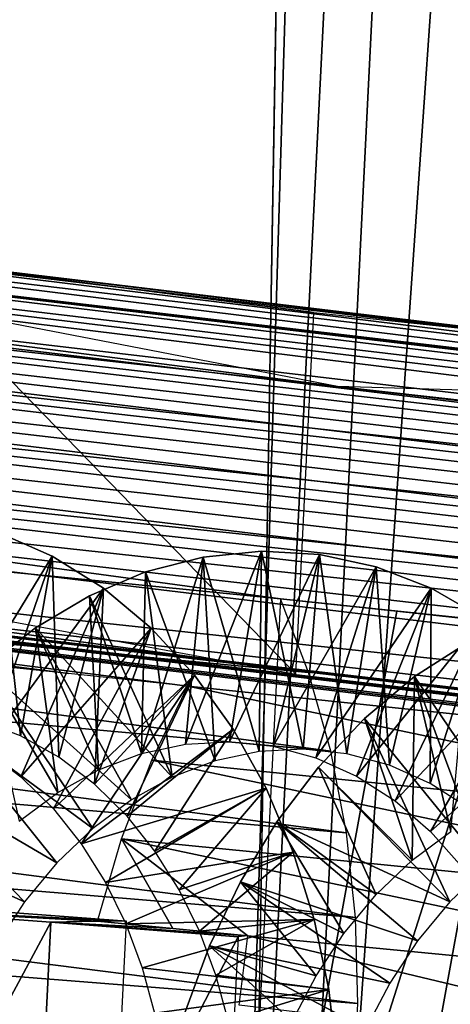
# Model space of a CAD drawing. Header units: millimetres. Extents: x -99 to 221, y -61 to 39.
# Tile 412 of 656: x 192.92 to 194.47, y -51.83 to -48.29. Entities that reach past the tile are written whole.
import ezdxf

# ---------------------------------------------------------------- set-up
doc = ezdxf.new("R2010")
doc.units = ezdxf.units.MM
doc.header["$LTSCALE"] = 33.374815
for name, color, linetype in [('122', 7, 'CONTINUOUS'), ('123', 7, 'CONTINUOUS'), ('127', 7, 'CONTINUOUS'), ('135', 7, 'CONTINUOUS'), ('136', 7, 'CONTINUOUS'), ('138', 7, 'CONTINUOUS'), ('144', 7, 'CONTINUOUS'), ('33', 7, 'CONTINUOUS'), ('34', 7, 'CONTINUOUS'), ('85', 7, 'CONTINUOUS'), ('86', 7, 'CONTINUOUS'), ('87', 7, 'CONTINUOUS'), ('88', 7, 'CONTINUOUS')]:
    doc.layers.add(name, color=color, linetype=linetype)

msp = doc.modelspace()

# ---------------------------------------------------------------- linework, layer by layer
at = {"layer": '122', "color": 7, "linetype": 'Continuous'}
for points in [[(184.4275, -48.4444, -219.4162), (184.6606, -48.3515, -219.1923), (205.2551, -50.9006, -240.0365), (184.4275, -48.4444, -219.4162)], [(205.2551, -50.9006, -240.0365), (184.6606, -48.3515, -219.1923), (205.3605, -50.8552, -239.9356), (205.2551, -50.9006, -240.0365)], [(205.3605, -50.8552, -239.9356), (184.6606, -48.3515, -219.1923), (205.4671, -50.8185, -239.8327), (205.3605, -50.8552, -239.9356)], [(205.4671, -50.8185, -239.8327), (184.6606, -48.3515, -219.1923), (187.7356, -48.6732, -222.0303), (205.4671, -50.8185, -239.8327)], [(184.2012, -48.5728, -219.6296), (184.4275, -48.4444, -219.4162), (205.1514, -50.9545, -240.1348), (184.2012, -48.5728, -219.6296)], [(205.1514, -50.9545, -240.1348), (184.4275, -48.4444, -219.4162), (205.2551, -50.9006, -240.0365), (205.1514, -50.9545, -240.1348)], [(183.9849, -48.7351, -219.8296), (184.2012, -48.5728, -219.6296), (204.9504, -51.087, -240.3225), (183.9849, -48.7351, -219.8296)], [(205.0498, -51.0167, -240.2302), (184.2012, -48.5728, -219.6296), (205.1514, -50.9545, -240.1348), (205.0498, -51.0167, -240.2302)], [(204.9504, -51.087, -240.3225), (184.2012, -48.5728, -219.6296), (205.0498, -51.0167, -240.2302), (204.9504, -51.087, -240.3225)], [(189.3261, -48.8089, -223.2545), (198.1891, -49.9039, -232.3424), (187.7356, -48.6732, -222.0303), (189.3261, -48.8089, -223.2545)], [(205.5747, -50.7905, -239.7279), (205.4671, -50.8185, -239.8327), (187.7356, -48.6732, -222.0303), (205.5747, -50.7905, -239.7279)], [(205.5747, -50.7905, -239.7279), (187.7356, -48.6732, -222.0303), (201.9065, -50.3501, -236.0597), (205.5747, -50.7905, -239.7279)], [(198.1891, -49.9039, -232.3424), (201.9065, -50.3501, -236.0597), (187.7356, -48.6732, -222.0303), (198.1891, -49.9039, -232.3424)], [(183.7812, -48.9294, -220.014), (183.9849, -48.7351, -219.8296), (204.7603, -51.2508, -240.4963), (183.7812, -48.9294, -220.014)], [(204.7603, -51.2508, -240.4963), (183.9849, -48.7351, -219.8296), (204.8538, -51.1651, -240.4113), (204.7603, -51.2508, -240.4963)], [(204.8538, -51.1651, -240.4113), (183.9849, -48.7351, -219.8296), (204.9504, -51.087, -240.3225), (204.8538, -51.1651, -240.4113)], [(197.1589, -49.7375, -230.9942), (198.1891, -49.9039, -232.3424), (189.3261, -48.8089, -223.2545), (197.1589, -49.7375, -230.9942)], [(190.9067, -48.9666, -224.4708), (197.1589, -49.7375, -230.9942), (189.3261, -48.8089, -223.2545), (190.9067, -48.9666, -224.4708)], [(183.5926, -49.153, -220.1802), (183.7812, -48.9294, -220.014), (204.5836, -51.4437, -240.6537), (183.5926, -49.153, -220.1802)], [(204.5836, -51.4437, -240.6537), (183.7812, -48.9294, -220.014), (204.6701, -51.3438, -240.5772), (204.5836, -51.4437, -240.6537)], [(204.6701, -51.3438, -240.5772), (183.7812, -48.9294, -220.014), (204.7603, -51.2508, -240.4963), (204.6701, -51.3438, -240.5772)], [(196.1083, -49.5871, -229.6193), (197.1589, -49.7375, -230.9942), (190.9067, -48.9666, -224.4708), (196.1083, -49.5871, -229.6193)], [(192.4628, -49.1442, -225.668), (196.1083, -49.5871, -229.6193), (190.9067, -48.9666, -224.4708), (192.4628, -49.1442, -225.668)], [(195.0458, -49.4543, -228.229), (196.1083, -49.5871, -229.6193), (192.4628, -49.1442, -225.668), (195.0458, -49.4543, -228.229)], [(193.9797, -49.3401, -226.8348), (195.0458, -49.4543, -228.229), (192.4628, -49.1442, -225.668), (193.9797, -49.3401, -226.8348)], [(183.4216, -49.4032, -220.3262), (183.5926, -49.153, -220.1802), (204.4228, -51.663, -240.7926), (183.4216, -49.4032, -220.3262)], [(204.4228, -51.663, -240.7926), (183.5926, -49.153, -220.1802), (204.5011, -51.5502, -240.7256), (204.4228, -51.663, -240.7926)], [(204.5011, -51.5502, -240.7256), (183.5926, -49.153, -220.1802), (204.5836, -51.4437, -240.6537), (204.5011, -51.5502, -240.7256)], [(204.3491, -51.7816, -240.8544), (183.4216, -49.4032, -220.3262), (204.4228, -51.663, -240.7926), (204.3491, -51.7816, -240.8544)], [(183.4216, -49.4032, -220.3262), (204.3491, -51.7816, -240.8544), (202.8214, -51.6584, -239.4053), (183.4216, -49.4032, -220.3262)], [(201.9634, -51.5684, -238.571), (183.4216, -49.4032, -220.3262), (202.3928, -51.6135, -238.9886), (201.9634, -51.5684, -238.571)], [(183.4216, -49.4032, -220.3262), (201.9634, -51.5684, -238.571), (199.9614, -51.3584, -236.6243), (183.4216, -49.4032, -220.3262)], [(202.3928, -51.6135, -238.9886), (183.4216, -49.4032, -220.3262), (202.8214, -51.6584, -239.4053), (202.3928, -51.6135, -238.9886)], [(199.1034, -51.2685, -235.79), (183.4216, -49.4032, -220.3262), (199.5328, -51.3135, -236.2076), (199.1034, -51.2685, -235.79)], [(183.4216, -49.4032, -220.3262), (199.1034, -51.2685, -235.79), (197.1014, -51.0586, -233.8433), (183.4216, -49.4032, -220.3262)], [(199.5328, -51.3135, -236.2076), (183.4216, -49.4032, -220.3262), (199.9614, -51.3584, -236.6243), (199.5328, -51.3135, -236.2076)], [(196.2434, -50.9687, -233.009), (183.4216, -49.4032, -220.3262), (196.6728, -51.0137, -233.4266), (196.2434, -50.9687, -233.009)], [(183.4216, -49.4032, -220.3262), (196.2434, -50.9687, -233.009), (193.5264, -50.6841, -230.3671), (183.4216, -49.4032, -220.3262)], [(196.6728, -51.0137, -233.4266), (183.4216, -49.4032, -220.3262), (197.1014, -51.0586, -233.8433), (196.6728, -51.0137, -233.4266)], [(192.6684, -50.5943, -229.5327), (183.4216, -49.4032, -220.3262), (193.0978, -50.6393, -229.9503), (192.6684, -50.5943, -229.5327)], [(193.0978, -50.6393, -229.9503), (183.4216, -49.4032, -220.3262), (193.5264, -50.6841, -230.3671), (193.0978, -50.6393, -229.9503)], [(193.5264, -50.6841, -230.3671), (196.1161, -51.2277, -233.1105), (193.3971, -50.9504, -230.4697), (193.5264, -50.6841, -230.3671)], [(196.2434, -50.9687, -233.009), (196.1161, -51.2277, -233.1105), (193.5264, -50.6841, -230.3671), (196.2434, -50.9687, -233.009)], [(193.3971, -50.9504, -230.4697), (196.009, -51.5031, -233.19), (193.2889, -51.2332, -230.5497), (193.3971, -50.9504, -230.4697)], [(196.1161, -51.2277, -233.1105), (196.009, -51.5031, -233.19), (193.3971, -50.9504, -230.4697), (196.1161, -51.2277, -233.1105)], [(193.2029, -51.5291, -230.6061), (193.2889, -51.2332, -230.5497), (193.4729, -51.5557, -230.8683), (193.2029, -51.5291, -230.6061)], [(193.2889, -51.2332, -230.5497), (195.9236, -51.7915, -233.2466), (193.7425, -51.5822, -231.1302), (193.2889, -51.2332, -230.5497)], [(196.009, -51.5031, -233.19), (195.9236, -51.7915, -233.2466), (193.2889, -51.2332, -230.5497), (196.009, -51.5031, -233.19)], [(193.4729, -51.5557, -230.8683), (193.2889, -51.2332, -230.5497), (193.7425, -51.5822, -231.1302), (193.4729, -51.5557, -230.8683)], [(193.7425, -51.5822, -231.1302), (195.8609, -52.0892, -233.2795), (193.7106, -51.8313, -231.1785), (193.7425, -51.5822, -231.1302)], [(195.9236, -51.7915, -233.2466), (195.8609, -52.0892, -233.2795), (193.7425, -51.5822, -231.1302), (195.9236, -51.7915, -233.2466)]]:
    msp.add_3dface(points, dxfattribs=at)
at = {"layer": '123', "color": 7, "linetype": 'Continuous'}
for points in [[(192.7931, -49.3608, -224.6679), (186.042, -48.5728, -217.7888), (194.0646, -49.607, -225.6451), (192.7931, -49.3608, -224.6679)], [(186.042, -48.5728, -217.7888), (186.2421, -48.7351, -217.5725), (194.0646, -49.607, -225.6451), (186.042, -48.5728, -217.7888)], [(186.2421, -48.7351, -217.5725), (186.4264, -48.9294, -217.3687), (206.8238, -51.1651, -238.4414), (186.2421, -48.7351, -217.5725)], [(194.0646, -49.607, -225.6451), (186.2421, -48.7351, -217.5725), (206.735, -51.087, -238.538), (194.0646, -49.607, -225.6451)], [(206.735, -51.087, -238.538), (186.2421, -48.7351, -217.5725), (206.8238, -51.1651, -238.4414), (206.735, -51.087, -238.538)], [(206.9088, -51.2508, -238.3478), (186.4264, -48.9294, -217.3687), (206.9896, -51.3438, -238.2576), (206.9088, -51.2508, -238.3478)], [(206.8238, -51.1651, -238.4414), (186.4264, -48.9294, -217.3687), (206.9088, -51.2508, -238.3478), (206.8238, -51.1651, -238.4414)], [(186.4264, -48.9294, -217.3687), (186.5926, -49.153, -217.1802), (206.9896, -51.3438, -238.2576), (186.4264, -48.9294, -217.3687)], [(206.9896, -51.3438, -238.2576), (186.5926, -49.153, -217.1802), (207.0662, -51.4437, -238.1711), (206.9896, -51.3438, -238.2576)], [(207.0662, -51.4437, -238.1711), (186.5926, -49.153, -217.1802), (207.138, -51.5502, -238.0886), (207.0662, -51.4437, -238.1711)], [(186.5926, -49.153, -217.1802), (186.7386, -49.4032, -217.0092), (207.138, -51.5502, -238.0886), (186.5926, -49.153, -217.1802)], [(186.7386, -49.4032, -217.0092), (186.8626, -49.677, -216.8578), (193.8594, -50.3698, -224.111), (186.7386, -49.4032, -217.0092)], [(207.138, -51.5502, -238.0886), (186.7386, -49.4032, -217.0092), (207.205, -51.663, -238.0104), (207.138, -51.5502, -238.0886)], [(207.205, -51.663, -238.0104), (186.7386, -49.4032, -217.0092), (207.2668, -51.7816, -237.9367), (207.205, -51.663, -238.0104)], [(207.2668, -51.7816, -237.9367), (186.7386, -49.4032, -217.0092), (193.8594, -50.3698, -224.111), (207.2668, -51.7816, -237.9367)], [(206.6427, -51.0167, -238.6373), (194.0646, -49.607, -225.6451), (206.735, -51.087, -238.538), (206.6427, -51.0167, -238.6373)], [(195.1713, -49.6386, -227.091), (194.0646, -49.607, -225.6451), (206.6427, -51.0167, -238.6373), (195.1713, -49.6386, -227.091)], [(186.8626, -49.677, -216.8578), (186.963, -49.9706, -216.7281), (193.9606, -50.6357, -223.9832), (186.8626, -49.677, -216.8578)], [(193.8594, -50.3698, -224.111), (186.8626, -49.677, -216.8578), (193.9606, -50.6357, -223.9832), (193.8594, -50.3698, -224.111)], [(186.963, -49.9706, -216.7281), (187.0385, -50.2807, -216.6215), (194.0398, -50.9177, -223.8758), (186.963, -49.9706, -216.7281)], [(193.9606, -50.6357, -223.9832), (186.963, -49.9706, -216.7281), (194.0398, -50.9177, -223.8758), (193.9606, -50.6357, -223.9832)], [(187.0385, -50.2807, -216.6215), (187.0883, -50.6031, -216.5396), (194.096, -51.2123, -223.7901), (187.0385, -50.2807, -216.6215)], [(194.0398, -50.9177, -223.8758), (187.0385, -50.2807, -216.6215), (194.096, -51.2123, -223.7901), (194.0398, -50.9177, -223.8758)], [(193.8594, -50.3698, -224.111), (194.2769, -50.4147, -224.5404), (207.2668, -51.7816, -237.9367), (193.8594, -50.3698, -224.111)], [(194.2769, -50.4147, -224.5404), (194.6937, -50.4596, -224.969), (207.2668, -51.7816, -237.9367), (194.2769, -50.4147, -224.5404)], [(187.0883, -50.6031, -216.5396), (187.1116, -50.934, -216.4832), (194.1286, -51.5162, -223.7271), (187.0883, -50.6031, -216.5396)], [(194.096, -51.2123, -223.7901), (187.0883, -50.6031, -216.5396), (194.1286, -51.5162, -223.7271), (194.096, -51.2123, -223.7901)], [(187.1116, -50.934, -216.4832), (187.1082, -51.269, -216.4531), (194.1372, -51.8255, -223.6876), (187.1116, -50.934, -216.4832)], [(194.1286, -51.5162, -223.7271), (187.1116, -50.934, -216.4832), (194.1372, -51.8255, -223.6876), (194.1286, -51.5162, -223.7271)], [(187.1082, -51.269, -216.4531), (187.0781, -51.604, -216.4497), (194.1217, -52.1367, -223.6721), (187.1082, -51.269, -216.4531)], [(194.1372, -51.8255, -223.6876), (187.1082, -51.269, -216.4531), (194.1217, -52.1367, -223.6721), (194.1372, -51.8255, -223.6876)], [(187.0781, -51.604, -216.4497), (187.0217, -51.9349, -216.473), (194.0822, -52.446, -223.6807), (187.0781, -51.604, -216.4497)], [(194.1217, -52.1367, -223.6721), (187.0781, -51.604, -216.4497), (194.0822, -52.446, -223.6807), (194.1217, -52.1367, -223.6721)]]:
    msp.add_3dface(points, dxfattribs=at)
at = {"layer": '127', "color": 7, "linetype": 'Continuous'}
for points in [[(193.9147, -50.6413, -226.7697), (192.4628, -49.1442, -225.668), (192.0963, -50.304, -225.3722), (193.9147, -50.6413, -226.7697)], [(193.9797, -49.3401, -226.8348), (192.4628, -49.1442, -225.668), (193.9147, -50.6413, -226.7697), (193.9797, -49.3401, -226.8348)]]:
    msp.add_3dface(points, dxfattribs=at)
at = {"layer": '135', "color": 7, "linetype": 'Continuous'}
for points in [[(192.617, -51.4776, -230.1628), (193.3071, -51.5291, -230.5019), (192.3349, -51.4811, -230.5138), (192.617, -51.4776, -230.1628)], [(193.3071, -51.5291, -230.5019), (193.2029, -51.5291, -230.6061), (192.3349, -51.4811, -230.5138), (193.3071, -51.5291, -230.5019)], [(192.3349, -51.4811, -230.5138), (193.2029, -51.5291, -230.6061), (193.0353, -51.5329, -230.8499), (192.3349, -51.4811, -230.5138)], [(193.2029, -51.5291, -230.6061), (193.4729, -51.5557, -230.8683), (193.0353, -51.5329, -230.8499), (193.2029, -51.5291, -230.6061)], [(193.0353, -51.5329, -230.8499), (193.7425, -51.5822, -231.1302), (193.7073, -51.5859, -231.2392), (193.0353, -51.5329, -230.8499)], [(193.4729, -51.5557, -230.8683), (193.7425, -51.5822, -231.1302), (193.0353, -51.5329, -230.8499), (193.4729, -51.5557, -230.8683)]]:
    msp.add_3dface(points, dxfattribs=at)
at = {"layer": '136', "color": 7, "linetype": 'Continuous'}
for points in [[(192.5422, -52.9739, -230.088), (193.2323, -53.0253, -230.4272), (192.617, -51.4776, -230.1628), (192.5422, -52.9739, -230.088)], [(193.2323, -53.0253, -230.4272), (193.3071, -51.5291, -230.5019), (192.617, -51.4776, -230.1628), (193.2323, -53.0253, -230.4272)]]:
    msp.add_3dface(points, dxfattribs=at)
at = {"layer": '138', "color": 7, "linetype": 'Continuous'}
for points in [[(192.2601, -52.9774, -230.439), (192.3349, -51.4811, -230.5138), (193.0353, -51.5329, -230.8499), (192.2601, -52.9774, -230.439)], [(192.9605, -53.0292, -230.7751), (192.2601, -52.9774, -230.439), (193.0353, -51.5329, -230.8499), (192.9605, -53.0292, -230.7751)], [(192.9605, -53.0292, -230.7751), (193.0353, -51.5329, -230.8499), (193.7073, -51.5859, -231.2392), (192.9605, -53.0292, -230.7751)], [(192.9605, -53.0292, -230.7751), (193.7073, -51.5859, -231.2392), (193.6699, -52.3341, -231.2018), (192.9605, -53.0292, -230.7751)]]:
    msp.add_3dface(points, dxfattribs=at)
at = {"layer": '144', "color": 7, "linetype": 'Continuous'}
for points in [[(194.2769, -50.4147, -224.5404), (193.8594, -50.3698, -224.111), (193.6983, -53.5924, -223.9499), (194.2769, -50.4147, -224.5404)], [(194.6937, -50.4596, -224.969), (194.2769, -50.4147, -224.5404), (193.6983, -53.5924, -223.9499), (194.6937, -50.4596, -224.969)], [(193.6983, -53.5924, -223.9499), (194.1161, -53.6321, -224.3796), (194.6937, -50.4596, -224.969), (193.6983, -53.5924, -223.9499)], [(194.5332, -53.6718, -224.8084), (194.6937, -50.4596, -224.969), (194.1161, -53.6321, -224.3796), (194.5332, -53.6718, -224.8084)]]:
    msp.add_3dface(points, dxfattribs=at)
at = {"layer": '33', "color": 5, "linetype": 'Continuous', "true_color": 0x0303ff}
for points in [[(198.4073, 36.1419, -212.6153), (193.6646, -58.7521, -207.8727), (194.2771, -22.8143, -210.8524), (198.4073, 36.1419, -212.6153)], [(200.2358, 35.3009, -210.7027), (193.6646, -58.7521, -207.8727), (198.4073, 36.1419, -212.6153), (200.2358, 35.3009, -210.7027)], [(195.5772, -57.9111, -206.0442), (193.6646, -58.7521, -207.8727), (200.2358, 35.3009, -210.7027), (195.5772, -57.9111, -206.0442)], [(194.2356, -23.231, -210.8523), (194.2771, -22.8143, -210.8524), (191.7289, -59.4439, -209.7393), (194.2356, -23.231, -210.8523)], [(191.7289, -59.4439, -209.7393), (194.2771, -22.8143, -210.8524), (193.6646, -58.7521, -207.8727), (191.7289, -59.4439, -209.7393)], [(194.1637, -23.6422, -210.8831), (194.2356, -23.231, -210.8523), (191.7289, -59.4439, -209.7393), (194.1637, -23.6422, -210.8831)], [(194.062, -24.0437, -210.9447), (194.1637, -23.6422, -210.8831), (191.7289, -59.4439, -209.7393), (194.062, -24.0437, -210.9447)], [(193.9317, -24.4309, -211.0362), (194.062, -24.0437, -210.9447), (191.7289, -59.4439, -209.7393), (193.9317, -24.4309, -211.0362)], [(193.7743, -24.7997, -211.1568), (193.9317, -24.4309, -211.0362), (191.7289, -59.4439, -209.7393), (193.7743, -24.7997, -211.1568)], [(193.5915, -25.1459, -211.305), (193.7743, -24.7997, -211.1568), (191.7289, -59.4439, -209.7393), (193.5915, -25.1459, -211.305)], [(193.3852, -25.4659, -211.4793), (193.5915, -25.1459, -211.305), (191.7289, -59.4439, -209.7393), (193.3852, -25.4659, -211.4793)], [(189.7763, -59.9843, -211.6378), (193.3852, -25.4659, -211.4793), (191.7289, -59.4439, -209.7393), (189.7763, -59.9843, -211.6378)], [(193.1577, -25.756, -211.6778), (193.3852, -25.4659, -211.4793), (189.7763, -59.9843, -211.6378), (193.1577, -25.756, -211.6778)], [(192.9116, -26.0131, -211.8983), (193.1577, -25.756, -211.6778), (189.7763, -59.9843, -211.6378), (192.9116, -26.0131, -211.8983)]]:
    msp.add_3dface(points, dxfattribs=at)
at = {"layer": '34', "color": 5, "linetype": 'Continuous', "true_color": 0x0303ff}
for points in [[(194.593, 35.8649, -205.0599), (192.7645, 36.706, -206.9725), (189.9345, -57.347, -200.4014), (194.593, 35.8649, -205.0599)], [(191.8181, -56.3593, -198.6164), (194.593, 35.8649, -205.0599), (189.9345, -57.347, -200.4014), (191.8181, -56.3593, -198.6164)], [(196.378, 34.8772, -203.1763), (194.593, 35.8649, -205.0599), (191.8181, -56.3593, -198.6164), (196.378, 34.8772, -203.1763)], [(193.6667, -55.2281, -196.8809), (196.378, 34.8772, -203.1763), (191.8181, -56.3593, -198.6164), (193.6667, -55.2281, -196.8809)], [(198.1135, 33.7459, -201.3277), (196.378, 34.8772, -203.1763), (193.6667, -55.2281, -196.8809), (198.1135, 33.7459, -201.3277)], [(195.4746, -53.9568, -195.2001), (198.1135, 33.7459, -201.3277), (193.6667, -55.2281, -196.8809), (195.4746, -53.9568, -195.2001)]]:
    msp.add_3dface(points, dxfattribs=at)
at = {"layer": '85', "linetype": 'Continuous'}
for points in [[(193.7912, -50.1992, -227.4612), (193.5822, -50.2203, -227.6093), (193.5183, -50.8928, -227.3498), (193.7912, -50.1992, -227.4612)], [(193.6767, -50.8841, -227.2567), (193.7912, -50.1992, -227.4612), (193.5183, -50.8928, -227.3498), (193.6767, -50.8841, -227.2567)], [(193.9993, -50.211, -227.3107), (193.7912, -50.1992, -227.4612), (193.6767, -50.8841, -227.2567), (193.9993, -50.211, -227.3107)], [(193.5183, -50.8928, -227.3498), (193.5822, -50.2203, -227.6093), (193.3601, -50.927, -227.4398), (193.5183, -50.8928, -227.3498)], [(193.5822, -50.2203, -227.6093), (193.3753, -50.2738, -227.7521), (193.3601, -50.927, -227.4398), (193.5822, -50.2203, -227.6093)], [(193.833, -50.9006, -227.1628), (193.9993, -50.211, -227.3107), (193.6767, -50.8841, -227.2567), (193.833, -50.9006, -227.1628)], [(194.2033, -50.2556, -227.1609), (193.9993, -50.211, -227.3107), (193.833, -50.9006, -227.1628), (194.2033, -50.2556, -227.1609)], [(193.3753, -50.2738, -227.7521), (193.1735, -50.359, -227.8867), (193.3601, -50.927, -227.4398), (193.3753, -50.2738, -227.7521)], [(193.9859, -50.9421, -227.0701), (194.2033, -50.2556, -227.1609), (193.833, -50.9006, -227.1628), (193.9859, -50.9421, -227.0701)], [(194.4005, -50.3322, -227.0148), (194.2033, -50.2556, -227.1609), (193.9859, -50.9421, -227.0701), (194.4005, -50.3322, -227.0148)], [(194.1329, -51.0081, -226.981), (194.4005, -50.3322, -227.0148), (193.9859, -50.9421, -227.0701), (194.1329, -51.0081, -226.981)], [(194.5879, -50.4397, -226.8755), (194.4005, -50.3322, -227.0148), (194.1329, -51.0081, -226.981), (194.5879, -50.4397, -226.8755)], [(193.1735, -50.359, -227.8867), (192.9797, -50.4741, -228.0102), (193.2063, -50.9855, -227.5231), (193.1735, -50.359, -227.8867)], [(193.3601, -50.927, -227.4398), (193.1735, -50.359, -227.8867), (193.2063, -50.9855, -227.5231), (193.3601, -50.927, -227.4398)], [(194.2708, -51.0967, -226.8985), (194.5879, -50.4397, -226.8755), (194.1329, -51.0081, -226.981), (194.2708, -51.0967, -226.8985)], [(194.7628, -50.5762, -226.7457), (194.5879, -50.4397, -226.8755), (194.2708, -51.0967, -226.8985), (194.7628, -50.5762, -226.7457)], [(192.9797, -50.4741, -228.0102), (192.7967, -50.6174, -228.1201), (193.0597, -51.0667, -227.5974), (192.9797, -50.4741, -228.0102)], [(193.2063, -50.9855, -227.5231), (192.9797, -50.4741, -228.0102), (193.0597, -51.0667, -227.5974), (193.2063, -50.9855, -227.5231)], [(194.5325, -50.5273, -229.3309), (194.3412, -50.6501, -229.4511), (194.4711, -51.2073, -229.0078), (194.5325, -50.5273, -229.3309)], [(194.3978, -51.2066, -226.8247), (194.7628, -50.5762, -226.7457), (194.2708, -51.0967, -226.8985), (194.3978, -51.2066, -226.8247)], [(194.9228, -50.7394, -226.6281), (194.7628, -50.5762, -226.7457), (194.3978, -51.2066, -226.8247), (194.9228, -50.7394, -226.6281)], [(193.0597, -51.0667, -227.5974), (192.7967, -50.6174, -228.1201), (192.9206, -51.17, -227.6615), (193.0597, -51.0667, -227.5974)], [(193.5513, -50.6453, -225.1889), (193.0443, -51.1258, -225.3819), (193.1438, -51.2514, -225.329), (193.5513, -50.6453, -225.1889)], [(193.6894, -50.8384, -225.0903), (193.5513, -50.6453, -225.1889), (193.1438, -51.2514, -225.329), (193.6894, -50.8384, -225.0903)], [(194.3412, -50.6501, -229.4511), (194.1615, -50.8003, -229.5571), (194.3319, -51.3105, -229.0719), (194.3412, -50.6501, -229.4511)], [(194.4711, -51.2073, -229.0078), (194.3412, -50.6501, -229.4511), (194.3319, -51.3105, -229.0719), (194.4711, -51.2073, -229.0078)], [(194.5122, -51.3354, -226.7617), (194.9228, -50.7394, -226.6281), (194.3978, -51.2066, -226.8247), (194.5122, -51.3354, -226.7617)], [(194.1615, -50.8003, -229.5571), (193.9959, -50.9753, -229.6464), (194.3319, -51.3105, -229.0719), (194.1615, -50.8003, -229.5571)], [(193.8079, -51.0516, -225.0092), (193.6894, -50.8384, -225.0903), (193.1438, -51.2514, -225.329), (193.8079, -51.0516, -225.0092)], [(193.9959, -50.9753, -229.6464), (193.8466, -51.1723, -229.7173), (194.2029, -51.4338, -229.1236), (193.9959, -50.9753, -229.6464)], [(194.3319, -51.3105, -229.0719), (193.9959, -50.9753, -229.6464), (194.2029, -51.4338, -229.1236), (194.3319, -51.3105, -229.0719)], [(193.2307, -51.3899, -225.2873), (193.8079, -51.0516, -225.0092), (193.1438, -51.2514, -225.329), (193.2307, -51.3899, -225.2873)], [(193.9054, -51.2813, -224.9475), (193.8079, -51.0516, -225.0092), (193.2307, -51.3899, -225.2873), (193.9054, -51.2813, -224.9475)], [(193.8466, -51.1723, -229.7173), (193.7157, -51.3876, -229.7679), (194.0875, -51.5734, -229.1603), (193.8466, -51.1723, -229.7173)], [(194.2029, -51.4338, -229.1236), (193.8466, -51.1723, -229.7173), (194.0875, -51.5734, -229.1603), (194.2029, -51.4338, -229.1236)], [(193.3039, -51.5392, -225.2583), (193.9054, -51.2813, -224.9475), (193.2307, -51.3899, -225.2873), (193.3039, -51.5392, -225.2583)], [(193.9808, -51.5237, -224.9066), (193.9054, -51.2813, -224.9475), (193.3039, -51.5392, -225.2583), (193.9808, -51.5237, -224.9066)], [(193.7157, -51.3876, -229.7679), (193.605, -51.6178, -229.7969), (193.9871, -51.7259, -229.1811), (193.7157, -51.3876, -229.7679)], [(194.0875, -51.5734, -229.1603), (193.7157, -51.3876, -229.7679), (193.9871, -51.7259, -229.1811), (194.0875, -51.5734, -229.1603)], [(193.3629, -51.697, -225.2427), (193.9808, -51.5237, -224.9066), (193.3039, -51.5392, -225.2583), (193.3629, -51.697, -225.2427)], [(194.0332, -51.7746, -224.8879), (193.9808, -51.5237, -224.9066), (193.3629, -51.697, -225.2427), (194.0332, -51.7746, -224.8879)], [(193.605, -51.6178, -229.7969), (193.5157, -51.8587, -229.8033), (193.902, -51.8902, -229.185), (193.605, -51.6178, -229.7969)], [(193.9871, -51.7259, -229.1811), (193.605, -51.6178, -229.7969), (193.902, -51.8902, -229.185), (193.9871, -51.7259, -229.1811)], [(193.4068, -51.8598, -225.2416), (194.0332, -51.7746, -224.8879), (193.3629, -51.697, -225.2427), (193.4068, -51.8598, -225.2416)], [(194.0622, -52.03, -224.8921), (194.0332, -51.7746, -224.8879), (193.4068, -51.8598, -225.2416), (194.0622, -52.03, -224.8921)]]:
    msp.add_3dface(points, dxfattribs=at)
at = {"layer": '86', "linetype": 'Continuous'}
for points in [[(193.5822, -50.2203, -227.6093), (193.7912, -50.1992, -227.4612), (193.7829, -50.9193, -227.6144), (193.5822, -50.2203, -227.6093)], [(193.7829, -50.9193, -227.6144), (193.7912, -50.1992, -227.4612), (193.9413, -50.9106, -227.5213), (193.7829, -50.9193, -227.6144)], [(193.7912, -50.1992, -227.4612), (193.9993, -50.211, -227.3107), (193.9413, -50.9106, -227.5213), (193.7912, -50.1992, -227.4612)], [(193.3753, -50.2738, -227.7521), (193.5822, -50.2203, -227.6093), (193.6247, -50.9534, -227.7044), (193.3753, -50.2738, -227.7521)], [(193.6247, -50.9534, -227.7044), (193.5822, -50.2203, -227.6093), (193.7829, -50.9193, -227.6144), (193.6247, -50.9534, -227.7044)], [(193.9413, -50.9106, -227.5213), (193.9993, -50.211, -227.3107), (194.0976, -50.9271, -227.4274), (193.9413, -50.9106, -227.5213)], [(193.9993, -50.211, -227.3107), (194.2033, -50.2556, -227.1609), (194.0976, -50.9271, -227.4274), (193.9993, -50.211, -227.3107)], [(193.1735, -50.359, -227.8867), (193.3753, -50.2738, -227.7521), (193.4709, -51.012, -227.7877), (193.1735, -50.359, -227.8867)], [(193.4709, -51.012, -227.7877), (193.3753, -50.2738, -227.7521), (193.6247, -50.9534, -227.7044), (193.4709, -51.012, -227.7877)], [(194.0976, -50.9271, -227.4274), (194.2033, -50.2556, -227.1609), (194.2505, -50.9686, -227.3347), (194.0976, -50.9271, -227.4274)], [(194.2033, -50.2556, -227.1609), (194.4005, -50.3322, -227.0148), (194.2505, -50.9686, -227.3347), (194.2033, -50.2556, -227.1609)], [(194.2505, -50.9686, -227.3347), (194.4005, -50.3322, -227.0148), (194.3975, -51.0345, -227.2456), (194.2505, -50.9686, -227.3347)], [(194.4005, -50.3322, -227.0148), (194.5879, -50.4397, -226.8755), (194.3975, -51.0345, -227.2456), (194.4005, -50.3322, -227.0148)], [(192.9797, -50.4741, -228.0102), (193.1735, -50.359, -227.8867), (193.4709, -51.012, -227.7877), (192.9797, -50.4741, -228.0102)], [(194.3975, -51.0345, -227.2456), (194.5879, -50.4397, -226.8755), (194.5354, -51.1232, -227.1631), (194.3975, -51.0345, -227.2456)], [(192.7967, -50.6174, -228.1201), (192.9797, -50.4741, -228.0102), (193.3243, -51.0932, -227.862), (192.7967, -50.6174, -228.1201)], [(193.3243, -51.0932, -227.862), (192.9797, -50.4741, -228.0102), (193.4709, -51.012, -227.7877), (193.3243, -51.0932, -227.862)], [(194.3412, -50.6501, -229.4511), (194.5325, -50.5273, -229.3309), (194.7357, -51.2337, -229.2724), (194.3412, -50.6501, -229.4511)], [(192.6272, -50.7862, -228.214), (192.7967, -50.6174, -228.1201), (193.1852, -51.1964, -227.9261), (192.6272, -50.7862, -228.214)], [(193.1852, -51.1964, -227.9261), (192.7967, -50.6174, -228.1201), (193.3243, -51.0932, -227.862), (193.1852, -51.1964, -227.9261)], [(193.5513, -50.6453, -225.1889), (193.6894, -50.8384, -225.0903), (193.3089, -51.1523, -225.6465), (193.5513, -50.6453, -225.1889)], [(194.1615, -50.8003, -229.5571), (194.3412, -50.6501, -229.4511), (194.5965, -51.3369, -229.3365), (194.1615, -50.8003, -229.5571)], [(194.5965, -51.3369, -229.3365), (194.3412, -50.6501, -229.4511), (194.7357, -51.2337, -229.2724), (194.5965, -51.3369, -229.3365)], [(192.4734, -50.9777, -228.2899), (192.6272, -50.7862, -228.214), (193.0562, -51.3199, -227.9777), (192.4734, -50.9777, -228.2899)], [(193.0562, -51.3199, -227.9777), (192.6272, -50.7862, -228.214), (193.1852, -51.1964, -227.9261), (193.0562, -51.3199, -227.9777)], [(193.9959, -50.9753, -229.6464), (194.1615, -50.8003, -229.5571), (194.4675, -51.4603, -229.3882), (193.9959, -50.9753, -229.6464)], [(194.4675, -51.4603, -229.3882), (194.1615, -50.8003, -229.5571), (194.5965, -51.3369, -229.3365), (194.4675, -51.4603, -229.3882)], [(193.3089, -51.1523, -225.6465), (193.6894, -50.8384, -225.0903), (193.4084, -51.2778, -225.5936), (193.3089, -51.1523, -225.6465)], [(193.6894, -50.8384, -225.0903), (193.8079, -51.0516, -225.0092), (193.4084, -51.2778, -225.5936), (193.6894, -50.8384, -225.0903)], [(192.3375, -51.1885, -228.346), (192.4734, -50.9777, -228.2899), (192.9408, -51.4596, -228.0144), (192.3375, -51.1885, -228.346)], [(192.9408, -51.4596, -228.0144), (192.4734, -50.9777, -228.2899), (193.0562, -51.3199, -227.9777), (192.9408, -51.4596, -228.0144)], [(193.8466, -51.1723, -229.7173), (193.9959, -50.9753, -229.6464), (194.4675, -51.4603, -229.3882), (193.8466, -51.1723, -229.7173)], [(193.4084, -51.2778, -225.5936), (193.8079, -51.0516, -225.0092), (193.4953, -51.4164, -225.5519), (193.4084, -51.2778, -225.5936)], [(193.8079, -51.0516, -225.0092), (193.9054, -51.2813, -224.9475), (193.4953, -51.4164, -225.5519), (193.8079, -51.0516, -225.0092)], [(192.8407, -51.612, -228.0351), (192.3375, -51.1885, -228.346), (192.9408, -51.4596, -228.0144), (192.8407, -51.612, -228.0351)], [(193.7157, -51.3876, -229.7679), (193.8466, -51.1723, -229.7173), (194.3521, -51.5998, -229.4249), (193.7157, -51.3876, -229.7679)], [(194.3521, -51.5998, -229.4249), (193.8466, -51.1723, -229.7173), (194.4675, -51.4603, -229.3882), (194.3521, -51.5998, -229.4249)], [(193.4953, -51.4164, -225.5519), (193.9054, -51.2813, -224.9475), (193.5685, -51.5656, -225.5229), (193.4953, -51.4164, -225.5519)], [(193.9054, -51.2813, -224.9475), (193.9808, -51.5237, -224.9066), (193.5685, -51.5656, -225.5229), (193.9054, -51.2813, -224.9475)], [(193.605, -51.6178, -229.7969), (193.7157, -51.3876, -229.7679), (194.2517, -51.7524, -229.4457), (193.605, -51.6178, -229.7969)], [(194.2517, -51.7524, -229.4457), (193.7157, -51.3876, -229.7679), (194.3521, -51.5998, -229.4249), (194.2517, -51.7524, -229.4457)], [(193.5685, -51.5656, -225.5229), (193.9808, -51.5237, -224.9066), (193.6275, -51.7235, -225.5073), (193.5685, -51.5656, -225.5229)], [(193.9808, -51.5237, -224.9066), (194.0332, -51.7746, -224.8879), (193.6275, -51.7235, -225.5073), (193.9808, -51.5237, -224.9066)], [(193.5157, -51.8587, -229.8033), (193.605, -51.6178, -229.7969), (194.1666, -51.9166, -229.4496), (193.5157, -51.8587, -229.8033)], [(194.1666, -51.9166, -229.4496), (193.605, -51.6178, -229.7969), (194.2517, -51.7524, -229.4457), (194.1666, -51.9166, -229.4496)], [(193.6275, -51.7235, -225.5073), (194.0332, -51.7746, -224.8879), (193.6714, -51.8863, -225.5062), (193.6275, -51.7235, -225.5073)], [(194.0332, -51.7746, -224.8879), (194.0622, -52.03, -224.8921), (193.6714, -51.8863, -225.5062), (194.0332, -51.7746, -224.8879)]]:
    msp.add_3dface(points, dxfattribs=at)
at = {"layer": '87', "linetype": 'Continuous'}
for points in [[(193.04, -50.2165, -225.5668), (192.8452, -50.1316, -225.7114), (192.6609, -50.8362, -225.6073), (193.04, -50.2165, -225.5668)], [(192.7988, -50.9128, -225.5243), (193.04, -50.2165, -225.5668), (192.6609, -50.8362, -225.6073), (192.7988, -50.9128, -225.5243)], [(193.2244, -50.3317, -225.4297), (193.04, -50.2165, -225.5668), (192.7988, -50.9128, -225.5243), (193.2244, -50.3317, -225.4297)], [(192.9271, -51.0099, -225.4485), (193.2244, -50.3317, -225.4297), (192.7988, -50.9128, -225.5243), (192.9271, -51.0099, -225.4485)], [(193.3956, -50.4755, -225.3028), (193.2244, -50.3317, -225.4297), (192.9271, -51.0099, -225.4485), (193.3956, -50.4755, -225.3028)], [(193.0443, -51.1258, -225.3819), (193.3956, -50.4755, -225.3028), (192.9271, -51.0099, -225.4485), (193.0443, -51.1258, -225.3819)], [(193.0443, -51.1258, -225.3819), (193.5513, -50.6453, -225.1889), (193.3956, -50.4755, -225.3028), (193.0443, -51.1258, -225.3819)]]:
    msp.add_3dface(points, dxfattribs=at)
at = {"layer": '88', "linetype": 'Continuous'}
for points in [[(192.7801, -50.8083, -225.9602), (192.8452, -50.1316, -225.7114), (192.9255, -50.8627, -225.8719), (192.7801, -50.8083, -225.9602)], [(192.8452, -50.1316, -225.7114), (193.04, -50.2165, -225.5668), (192.9255, -50.8627, -225.8719), (192.8452, -50.1316, -225.7114)], [(192.9255, -50.8627, -225.8719), (193.04, -50.2165, -225.5668), (193.0633, -50.9392, -225.7889), (192.9255, -50.8627, -225.8719)], [(193.04, -50.2165, -225.5668), (193.2244, -50.3317, -225.4297), (193.0633, -50.9392, -225.7889), (193.04, -50.2165, -225.5668)], [(193.0633, -50.9392, -225.7889), (193.2244, -50.3317, -225.4297), (193.1917, -51.0363, -225.7131), (193.0633, -50.9392, -225.7889)], [(193.2244, -50.3317, -225.4297), (193.3956, -50.4755, -225.3028), (193.1917, -51.0363, -225.7131), (193.2244, -50.3317, -225.4297)], [(193.3956, -50.4755, -225.3028), (193.5513, -50.6453, -225.1889), (193.1917, -51.0363, -225.7131), (193.3956, -50.4755, -225.3028)], [(193.5513, -50.6453, -225.1889), (193.3089, -51.1523, -225.6465), (193.1917, -51.0363, -225.7131), (193.5513, -50.6453, -225.1889)]]:
    msp.add_3dface(points, dxfattribs=at)

doc.saveas('drawing.dxf')
